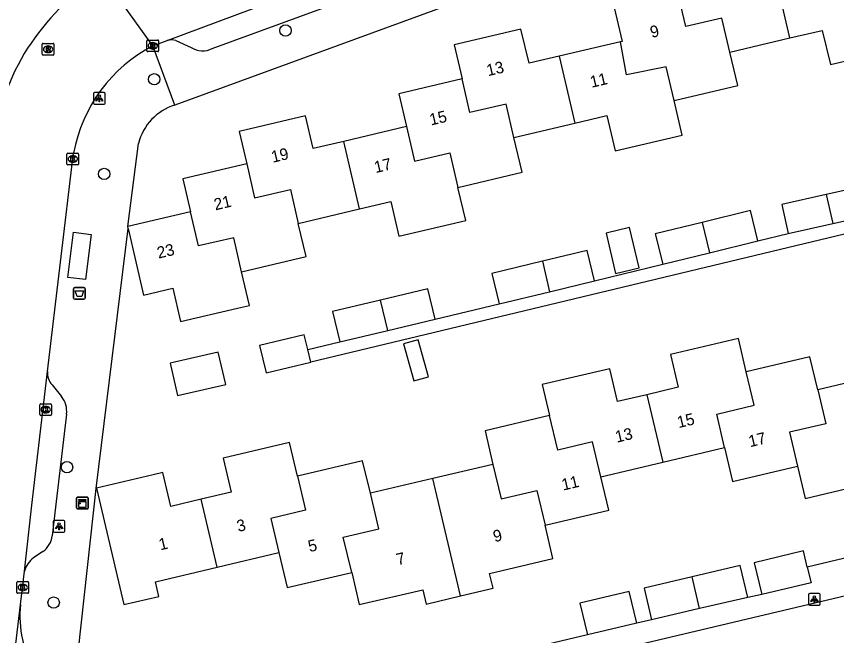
# Model space of a CAD drawing. Extents: x 158038 to 159242, y 380133 to 381214.
# Drawn here: x 159022.4 to 159092.8, y 380680.9 to 380734.1 of the extents above; entities that cross this region are included whole.
import ezdxf

# ---------------------------------------------------------------- set-up
doc = ezdxf.new("R2010")
doc.units = 0
for name, color, linetype in [('IMGEO_Afvalbak', 7, 'Continuous'), ('IMGEO_Boom', 7, 'Continuous'), ('IMGEO_Kast', 7, 'Continuous'), ('IMGEO_Kolk', 7, 'Continuous'), ('IMGEO_Lichtpunt', 7, 'Continuous'), ('IMGEO_Pand', 7, 'Continuous'), ('IMGEO_Pand_nummerreeks', 7, 'Continuous'), ('IMGEO_Rijbaan_lokaal_gesloten', 7, 'Continuous'), ('IMGEO_Rijbaan_lokaal_open', 7, 'Continuous'), ('IMGEO_Rioolput', 7, 'Continuous'), ('IMGEO_Voetpad_gesloten', 7, 'Continuous'), ('IMGEO_Voetpad_open', 7, 'Continuous')]:
    doc.layers.add(name, color=color, linetype=linetype)

msp = doc.modelspace()

# ---------------------------------------------------------------- linework, layer by layer
at = {"layer": 'IMGEO_Afvalbak'}
for p, q in [((159027.294, 380709.918), (159027.294, 380710.718)), ((159027.294, 380710.718), (159027.294, 380709.918)), ((159027.394, 380710.818), (159028.184, 380710.818)), ((159028.184, 380710.818), (159027.394, 380710.818)), ((159028.284, 380710.718), (159028.284, 380709.918)), ((159028.284, 380709.918), (159028.284, 380710.718)), ((159028.184, 380709.818), (159027.394, 380709.818)), ((159027.394, 380709.818), (159028.184, 380709.818))]:
    msp.add_line(p, q, dxfattribs=at)
msp.add_lwpolyline([(159027.437, 380710.532), (159028.141, 380710.532), (159027.992, 380710.062), (159027.586, 380710.062), (159027.437, 380710.532)], dxfattribs=at)
for centre, start, end in [((159027.394, 380710.718), 90, 180), ((159027.394, 380710.718), 90, 180), ((159028.184, 380710.718), 0, 90), ((159028.184, 380710.718), 360, 90), ((159027.394, 380709.918), 180, 270), ((159027.394, 380709.918), 180, 270), ((159028.184, 380709.918), 270, 0), ((159028.184, 380709.918), 270, 0)]:
    msp.add_arc(centre, 0.1, start, end, dxfattribs=at)
at = {"layer": 'IMGEO_Boom'}
for centre in [(159045.474, 380732.877), (159034.21, 380728.69), (159029.91, 380720.569), (159026.724, 380695.4), (159025.58, 380683.781)]:
    msp.add_circle(centre, 0.489, dxfattribs=at)
at = {"layer": 'IMGEO_Kast'}
for p, q in [((159027.624, 380692.828), (159028.465, 380692.828)), ((159028.465, 380692.828), (159027.624, 380692.828)), ((159027.549, 380691.903), (159027.549, 380692.744)), ((159027.549, 380692.744), (159027.549, 380691.903)), ((159028.549, 380692.753), (159028.549, 380691.912)), ((159028.549, 380691.912), (159028.549, 380692.753)), ((159028.474, 380691.828), (159027.633, 380691.828)), ((159027.633, 380691.828), (159028.474, 380691.828))]:
    msp.add_line(p, q, dxfattribs=at)
for points in [[(159027.744, 380692.618), (159028.344, 380692.618), (159028.344, 380692.533), (159027.744, 380692.533), (159027.744, 380692.618)], [(159027.744, 380692.443), (159028.344, 380692.443), (159028.344, 380691.954), (159027.744, 380691.954), (159027.744, 380692.443)]]:
    msp.add_lwpolyline(points, dxfattribs=at)
msp.add_circle((159027.828, 380692.292), 0.0377, dxfattribs=at)
for centre, start, end in [((159027.627, 380692.75), 92.4484, 184.28452), ((159027.627, 380692.75), 92.4484, 184.28452), ((159028.471, 380692.75), 2.4484, 94.28452), ((159028.471, 380692.75), 2.4484, 94.28452), ((159027.627, 380691.906), 182.4484, 274.28452), ((159027.627, 380691.906), 182.4484, 274.28452), ((159028.471, 380691.906), 272.4484, 4.28452), ((159028.471, 380691.906), 272.4484, 4.28452)]:
    msp.add_arc(centre, 0.0779, start, end, dxfattribs=at)
at = {"layer": 'IMGEO_Kolk'}
for p, q in [((159033.587, 380731.136), (159033.587, 380731.988)), ((159033.662, 380732.062), (159034.514, 380732.062)), ((159034.075, 380731.842), (159034.1, 380731.842)), ((159034.588, 380731.988), (159034.588, 380731.136)), ((159034.514, 380731.062), (159033.662, 380731.062)), ((159034.098, 380731.282), (159034.073, 380731.282)), ((159026.798, 380722.346), (159027.65, 380722.346)), ((159026.723, 380721.42), (159026.723, 380722.272)), ((159027.211, 380722.126), (159027.236, 380722.126)), ((159027.724, 380722.272), (159027.724, 380721.42)), ((159027.65, 380721.346), (159026.798, 380721.346)), ((159027.234, 380721.566), (159027.209, 380721.566)), ((159024.395, 380699.914), (159024.395, 380700.766)), ((159024.47, 380700.84), (159025.322, 380700.84)), ((159024.883, 380700.62), (159024.908, 380700.62)), ((159025.396, 380700.766), (159025.396, 380699.914)), ((159025.322, 380699.84), (159024.47, 380699.84)), ((159024.906, 380700.06), (159024.881, 380700.06)), ((159022.43, 380684.652), (159022.43, 380685.504)), ((159022.505, 380685.578), (159023.357, 380685.578)), ((159022.918, 380685.358), (159022.943, 380685.358)), ((159023.431, 380685.504), (159023.431, 380684.652)), ((159023.357, 380684.578), (159022.505, 380684.578)), ((159022.941, 380684.798), (159022.916, 380684.798))]:
    msp.add_line(p, q, dxfattribs=at)
for points in [[(159033.587, 380731.136), (159033.587, 380731.988)], [(159033.662, 380732.062), (159034.514, 380732.062)], [(159033.908, 380731.762), (159034.031, 380731.762), (159034.031, 380731.611), (159034.161, 380731.762), (159034.325, 380731.762), (159034.179, 380731.611), (159034.332, 380731.362), (159034.18, 380731.362), (159034.095, 380731.526), (159034.031, 380731.459), (159034.031, 380731.362), (159033.908, 380731.362), (159033.908, 380731.762)], [(159034.588, 380731.988), (159034.588, 380731.136)], [(159034.514, 380731.062), (159033.662, 380731.062)], [(159026.798, 380722.346), (159027.65, 380722.346)], [(159026.723, 380721.42), (159026.723, 380722.272)], [(159027.044, 380722.046), (159027.167, 380722.046), (159027.167, 380721.895), (159027.297, 380722.046), (159027.461, 380722.046), (159027.315, 380721.895), (159027.468, 380721.646), (159027.316, 380721.646), (159027.231, 380721.81), (159027.167, 380721.743), (159027.167, 380721.646), (159027.044, 380721.646), (159027.044, 380722.046)], [(159027.724, 380722.272), (159027.724, 380721.42)], [(159027.65, 380721.346), (159026.798, 380721.346)], [(159024.395, 380699.914), (159024.395, 380700.766)], [(159024.47, 380700.84), (159025.322, 380700.84)], [(159024.716, 380700.54), (159024.839, 380700.54), (159024.839, 380700.389), (159024.969, 380700.54), (159025.133, 380700.54), (159024.987, 380700.389), (159025.14, 380700.14), (159024.988, 380700.14), (159024.903, 380700.304), (159024.839, 380700.237), (159024.839, 380700.14), (159024.716, 380700.14), (159024.716, 380700.54)], [(159025.396, 380700.766), (159025.396, 380699.914)], [(159025.322, 380699.84), (159024.47, 380699.84)], [(159022.43, 380684.652), (159022.43, 380685.504)], [(159022.505, 380685.578), (159023.357, 380685.578)], [(159022.751, 380685.278), (159022.874, 380685.278), (159022.874, 380685.127), (159023.004, 380685.278), (159023.168, 380685.278), (159023.022, 380685.127), (159023.175, 380684.878), (159023.023, 380684.878), (159022.938, 380685.042), (159022.874, 380684.975), (159022.874, 380684.878), (159022.751, 380684.878), (159022.751, 380685.278)], [(159023.431, 380685.504), (159023.431, 380684.652)], [(159023.357, 380684.578), (159022.505, 380684.578)]]:
    msp.add_lwpolyline(points, dxfattribs=at)
for centre, start, end in [((159033.664, 380731.986), 91.55205, 178.44795), ((159033.664, 380731.986), 91.55205, 178.44795), ((159034.512, 380731.986), 1.55205, 88.44795), ((159034.512, 380731.986), 1.55205, 88.44795), ((159033.664, 380731.138), 181.55205, 268.44795), ((159033.664, 380731.138), 181.55205, 268.44795), ((159034.512, 380731.138), 271.55205, 358.44795), ((159034.512, 380731.138), 271.55205, 358.44795), ((159026.8, 380722.27), 91.55205, 178.44795), ((159026.8, 380722.27), 91.55205, 178.44795), ((159027.648, 380722.27), 1.55205, 88.44795), ((159027.648, 380722.27), 1.55205, 88.44795), ((159026.8, 380721.422), 181.55205, 268.44795), ((159026.8, 380721.422), 181.55205, 268.44795), ((159027.648, 380721.422), 271.55205, 358.44795), ((159027.648, 380721.422), 271.55205, 358.44795), ((159024.472, 380700.764), 91.55205, 178.44795), ((159024.472, 380700.764), 91.55205, 178.44795), ((159025.32, 380700.764), 1.55205, 88.44795), ((159025.32, 380700.764), 1.55205, 88.44795), ((159024.472, 380699.916), 181.55205, 268.44795), ((159024.472, 380699.916), 181.55205, 268.44795), ((159025.32, 380699.916), 271.55205, 358.44795), ((159025.32, 380699.916), 271.55205, 358.44795), ((159022.507, 380685.502), 91.55205, 178.44795), ((159022.507, 380685.502), 91.55205, 178.44795), ((159023.355, 380685.502), 1.55205, 88.44795), ((159023.355, 380685.502), 1.55205, 88.44795), ((159022.507, 380684.654), 181.55205, 268.44795), ((159022.507, 380684.654), 181.55205, 268.44795), ((159023.355, 380684.654), 271.55205, 358.44795), ((159023.355, 380684.654), 271.55205, 358.44795)]:
    msp.add_arc(centre, 0.0765, start, end, dxfattribs=at)
for centre, major_axis, ratio, start_param, end_param in [((159034.074, 380731.562), (-0.387, 0.002), 0.722429, 4.712389, 7.853982), ((159034.099, 380731.562), (-0.39, 0.002), 0.717154, 1.570796, 4.712389), ((159027.21, 380721.846), (-0.387, 0.002), 0.722429, 4.712389, 7.853982), ((159027.235, 380721.846), (-0.39, 0.002), 0.717154, 1.570796, 4.712389), ((159024.882, 380700.34), (-0.387, 0.002), 0.722429, 4.712389, 7.853982), ((159024.907, 380700.34), (-0.39, 0.002), 0.717154, 1.570796, 4.712389), ((159022.917, 380685.078), (-0.387, 0.002), 0.722429, 4.712389, 7.853982), ((159022.942, 380685.078), (-0.39, 0.002), 0.717154, 1.570796, 4.712389)]:
    msp.add_ellipse(centre, major_axis=major_axis, ratio=ratio, start_param=start_param, end_param=end_param, dxfattribs=at)
at = {"layer": 'IMGEO_Lichtpunt'}
for p, q in [((159029.001, 380727.45), (159029.001, 380726.643)), ((159029.001, 380727.45), (159029.001, 380726.643)), ((159029.903, 380727.545), (159029.095, 380727.545)), ((159029.903, 380727.545), (159029.095, 380727.545)), ((159029.997, 380726.643), (159029.997, 380727.45)), ((159029.997, 380726.643), (159029.997, 380727.45)), ((159029.095, 380726.549), (159029.903, 380726.549)), ((159029.095, 380726.549), (159029.903, 380726.549)), ((159025.552, 380690.731), (159025.552, 380689.924)), ((159025.552, 380690.731), (159025.552, 380689.924)), ((159026.454, 380690.826), (159025.646, 380690.826)), ((159026.454, 380690.826), (159025.646, 380690.826)), ((159026.548, 380689.924), (159026.548, 380690.731)), ((159026.548, 380689.924), (159026.548, 380690.731)), ((159025.646, 380689.83), (159026.454, 380689.83)), ((159025.646, 380689.83), (159026.454, 380689.83)), ((159090.355, 380684.473), (159090.355, 380683.666)), ((159090.355, 380684.473), (159090.355, 380683.666)), ((159091.257, 380684.568), (159090.449, 380684.568)), ((159091.257, 380684.568), (159090.449, 380684.568)), ((159091.351, 380683.666), (159091.351, 380684.473)), ((159091.351, 380683.666), (159091.351, 380684.473)), ((159090.449, 380683.572), (159091.257, 380683.572)), ((159090.449, 380683.572), (159091.257, 380683.572))]:
    msp.add_line(p, q, dxfattribs=at)
for points in [[(159029.375, 380727.114), (159029.414, 380727.086), (159029.226, 380726.824), (159029.188, 380726.851), (159029.375, 380727.114)], [(159029.477, 380727.066), (159029.524, 380727.066), (159029.524, 380726.744), (159029.477, 380726.744), (159029.477, 380727.066)], [(159029.587, 380727.086), (159029.625, 380727.113), (159029.812, 380726.851), (159029.773, 380726.823), (159029.587, 380727.086)], [(159025.926, 380690.395), (159025.965, 380690.367), (159025.777, 380690.105), (159025.739, 380690.132), (159025.926, 380690.395)], [(159026.028, 380690.347), (159026.075, 380690.347), (159026.075, 380690.025), (159026.028, 380690.025), (159026.028, 380690.347)], [(159026.138, 380690.367), (159026.176, 380690.394), (159026.363, 380690.132), (159026.324, 380690.104), (159026.138, 380690.367)], [(159090.729, 380684.137), (159090.768, 380684.109), (159090.58, 380683.847), (159090.542, 380683.874), (159090.729, 380684.137)], [(159090.831, 380684.089), (159090.878, 380684.089), (159090.878, 380683.767), (159090.831, 380683.767), (159090.831, 380684.089)], [(159090.941, 380684.109), (159090.979, 380684.136), (159091.166, 380683.874), (159091.127, 380683.846), (159090.941, 380684.109)]]:
    msp.add_lwpolyline(points, dxfattribs=at)
for centre in [(159029.5, 380727.248), (159026.051, 380690.529), (159090.854, 380684.271)]:
    msp.add_circle(centre, 0.0994, dxfattribs=at)
for centre, start, end in [((159029.095, 380727.45), 90, 180), ((159029.095, 380727.45), 90, 180), ((159029.903, 380727.45), 0, 90), ((159029.903, 380727.45), 0, 90), ((159029.095, 380726.643), 180, 270), ((159029.095, 380726.643), 180, 270), ((159029.903, 380726.643), 270, 0), ((159029.903, 380726.643), 270, 360), ((159025.646, 380690.731), 90, 180), ((159025.646, 380690.731), 90, 180), ((159026.454, 380690.731), 0, 90), ((159026.454, 380690.731), 0, 90), ((159025.646, 380689.924), 180, 270), ((159025.646, 380689.924), 180, 270), ((159026.454, 380689.924), 270, 0), ((159026.454, 380689.924), 270, 360), ((159090.449, 380684.473), 90, 180), ((159090.449, 380684.473), 90, 180), ((159091.257, 380684.473), 0, 90), ((159091.257, 380684.473), 0, 90), ((159090.449, 380683.666), 180, 270), ((159090.449, 380683.666), 180, 270), ((159091.257, 380683.666), 270, 0), ((159091.257, 380683.666), 270, 360)]:
    msp.add_arc(centre, 0.0946, start, end, dxfattribs=at)
at = {"layer": 'IMGEO_Pand'}
for points in [[(159088.748, 380732.234), (159087.405, 380738.022)], [(159079.138, 380736.135), (159073.664, 380734.844), (159074.348, 380731.944), (159074.202, 380731.91)], [(159083.598, 380731.019), (159082.921, 380733.937), (159079.815, 380733.217), (159079.138, 380736.135)], [(159088.748, 380732.234), (159091.528, 380732.89), (159092.219, 380729.96), (159093.096, 380730.167), (159097.962, 380731.315), (159097.28, 380734.208)], [(159068.96, 380730.673), (159066.366, 380730.061), (159065.675, 380732.989), (159059.944, 380731.637), (159060.632, 380728.723)], [(159083.598, 380731.019), (159088.748, 380732.234)], [(159074.202, 380731.91), (159068.96, 380730.673)], [(159078.809, 380726.859), (159078.135, 380729.763), (159074.723, 380729.069), (159074.202, 380731.91)], [(159078.809, 380726.859), (159084.275, 380728.149), (159083.598, 380731.019)], [(159068.96, 380730.673), (159070.294, 380724.921)], [(159060.632, 380728.723), (159055.201, 380727.442), (159055.864, 380724.633)], [(159065.065, 380723.688), (159064.398, 380726.565), (159061.299, 380725.846), (159060.632, 380728.723)], [(159070.294, 380724.921), (159073.048, 380725.571), (159073.761, 380722.551), (159079.506, 380723.907), (159078.809, 380726.859)], [(159050.476, 380723.362), (159047.849, 380722.742), (159047.185, 380725.555), (159041.487, 380724.211), (159042.141, 380721.439)], [(159055.864, 380724.633), (159050.476, 380723.362)], [(159055.864, 380724.633), (159056.551, 380721.67), (159059.579, 380722.373), (159060.266, 380719.41)], [(159065.065, 380723.688), (159070.294, 380724.921)], [(159051.821, 380717.564), (159050.476, 380723.362)], [(159060.266, 380719.41), (159065.769, 380720.708), (159065.065, 380723.688)], [(159042.141, 380721.439), (159036.656, 380720.145), (159037.323, 380717.315)], [(159042.141, 380721.439), (159042.817, 380718.525), (159045.887, 380719.238), (159046.563, 380716.324)], [(159096.705, 380717.263), (159096.155, 380719.746), (159091.866, 380718.796)], [(159051.821, 380717.564), (159054.502, 380718.197), (159055.205, 380715.226), (159060.935, 380716.578), (159060.266, 380719.41)], [(159091.866, 380718.796), (159088.057, 380717.951), (159088.608, 380715.468)], [(159091.866, 380718.796), (159092.441, 380716.318)], [(159046.563, 380716.324), (159051.821, 380717.564)], [(159086.004, 380714.828), (159085.364, 380717.432), (159081.215, 380716.412)], [(159037.323, 380717.315), (159031.937, 380716.043)], [(159041.707, 380712.166), (159041.028, 380715.092), (159038.002, 380714.389), (159037.323, 380717.315)], [(159092.441, 380716.318), (159096.705, 380717.263)], [(159031.974, 380715.883), (159031.937, 380716.043)], [(159041.707, 380712.166), (159047.236, 380713.471), (159046.563, 380716.324)], [(159081.215, 380716.412), (159077.2, 380715.426), (159077.839, 380712.822)], [(159081.215, 380716.412), (159081.837, 380713.804)], [(159088.608, 380715.468), (159092.441, 380716.318)], [(159031.974, 380715.883), (159033.3, 380710.16), (159035.801, 380710.752), (159036.476, 380707.893), (159041.343, 380709.042), (159042.387, 380709.288), (159041.707, 380712.166)], [(159072.971, 380715.485), (159073.796, 380712.03), (159075.824, 380712.515), (159074.999, 380715.969), (159072.971, 380715.485)], [(159081.837, 380713.804), (159086.004, 380714.828)], [(159071.987, 380711.384), (159071.364, 380713.992), (159067.526, 380713.075)], [(159077.839, 380712.822), (159081.837, 380713.804)], [(159067.526, 380713.075), (159063.186, 380712.037), (159063.81, 380709.429)], [(159067.526, 380713.075), (159068.132, 380710.463)], [(159068.132, 380710.463), (159071.987, 380711.384)], [(159058.3, 380708.104), (159057.677, 380710.712), (159053.635, 380709.745)], [(159063.81, 380709.429), (159068.132, 380710.463)], [(159053.635, 380709.745), (159049.499, 380708.757), (159050.123, 380706.149)], [(159054.24, 380707.134), (159053.635, 380709.745)], [(159054.24, 380707.134), (159058.3, 380708.104)], [(159050.123, 380706.149), (159054.24, 380707.134)], [(159047.378, 380705.489), (159047.07, 380706.773), (159043.237, 380705.853), (159043.802, 380703.497), (159047.636, 380704.417)], [(159055.602, 380705.975), (159056.497, 380702.807), (159057.755, 380703.163), (159056.861, 380706.33), (159055.602, 380705.975)], [(159085.009, 380703.58), (159084.335, 380706.438), (159078.507, 380705.063), (159079.168, 380702.26), (159076.479, 380701.625)], [(159047.636, 380704.417), (159047.378, 380705.489)], [(159036.212, 380701.543), (159040.342, 380702.49), (159039.704, 380705.268), (159035.575, 380704.32), (159036.212, 380701.543)], [(159091.135, 380702.035), (159090.467, 380704.868), (159085.009, 380703.58)], [(159076.479, 380701.625), (159073.953, 380701.029), (159073.286, 380703.855), (159067.495, 380702.489), (159068.121, 380699.838)], [(159083.149, 380697.093), (159082.473, 380699.958), (159085.685, 380700.715), (159085.009, 380703.58)], [(159096.335, 380703.262), (159091.135, 380702.035)], [(159091.135, 380702.035), (159091.821, 380699.127), (159088.718, 380698.395), (159089.405, 380695.487)], [(159076.479, 380701.625), (159077.844, 380695.841)], [(159068.121, 380699.838), (159062.591, 380698.534), (159063.273, 380695.644)], [(159072.527, 380694.587), (159071.824, 380697.566), (159068.825, 380696.858), (159068.121, 380699.838)], [(159046.502, 380694.628), (159045.823, 380697.507), (159040.124, 380696.162), (159040.809, 380693.26), (159038.234, 380692.652)], [(159077.844, 380695.841), (159083.149, 380697.093)], [(159083.149, 380697.093), (159083.838, 380694.173), (159089.405, 380695.487)], [(159052.751, 380693.162), (159052.093, 380695.947), (159046.502, 380694.628)], [(159063.273, 380695.644), (159058.114, 380694.427)], [(159063.273, 380695.644), (159063.973, 380692.676), (159067.042, 380693.401), (159067.742, 380690.433)], [(159072.527, 380694.587), (159077.844, 380695.841)], [(159038.234, 380692.652), (159035.645, 380692.041), (159034.962, 380694.935), (159034.123, 380694.737), (159029.256, 380693.589), (159031.611, 380683.609), (159034.612, 380684.317), (159034.315, 380685.573), (159039.609, 380686.822)], [(159089.405, 380695.487), (159090.058, 380692.722), (159095.457, 380693.995), (159095.783, 380692.613), (159098.686, 380693.298)], [(159046.502, 380694.628), (159047.192, 380691.701), (159044.222, 380691), (159044.913, 380688.073)], [(159058.114, 380694.427), (159052.751, 380693.162)], [(159060.491, 380684.353), (159058.114, 380694.427)], [(159067.742, 380690.433), (159073.203, 380691.721), (159072.527, 380694.587)], [(159051.15, 380686.368), (159050.433, 380689.407), (159053.469, 380690.124), (159052.751, 380693.162)], [(159039.609, 380686.822), (159038.234, 380692.652)], [(159060.491, 380684.353), (159063.278, 380685.011), (159062.979, 380686.276), (159068.42, 380687.56), (159067.742, 380690.433)], [(159039.609, 380686.822), (159044.913, 380688.073)], [(159044.913, 380688.073), (159045.623, 380685.064), (159051.15, 380686.368)], [(159090.24, 380686.83), (159089.912, 380688.211), (159085.679, 380687.204), (159086.327, 380684.48)], [(159085.133, 380684.23), (159084.495, 380686.956), (159080.366, 380685.989)], [(159090.24, 380686.83), (159090.56, 380685.487), (159086.327, 380684.48)], [(159051.15, 380686.368), (159051.802, 380683.604), (159057.254, 380684.89), (159057.544, 380683.658), (159060.491, 380684.353)], [(159080.366, 380685.989), (159076.237, 380685.023), (159076.876, 380682.296)], [(159081.004, 380683.263), (159080.366, 380685.989)], [(159075.621, 380682.014), (159074.971, 380684.737), (159070.738, 380683.727), (159071.387, 380681.004)], [(159085.133, 380684.23), (159081.004, 380683.263)], [(159081.004, 380683.263), (159076.876, 380682.296)], [(159075.621, 380682.014), (159071.387, 380681.004)]]:
    msp.add_lwpolyline(points, dxfattribs=at)
at = {"layer": 'IMGEO_Rijbaan_lokaal_gesloten'}
for points in [[(159035.318, 380732.025), (159050.125, 380737.572), (159070.201, 380744.881), (159077.548, 380747.495), (159083.24, 380749.573), (159084.052, 380750), (159093.22, 380754.824)], [(159034.09, 380731.565), (159029.836, 380737.498)], [(159034.09, 380731.565), (159035.318, 380732.025)], [(159025.055, 380703.61), (159027.295, 380722.365)], [(159023.079, 380686.48), (159023.719, 380692.133), (159025.055, 380703.61)], [(159022.729, 380683.619), (159023.079, 380686.48)], [(159020.042, 380661.25), (159022.729, 380683.619)]]:
    msp.add_lwpolyline(points, dxfattribs=at)
for centre, radius, start, end in [((159039.971, 380720.782), 19.698, 123.70584, 174.54677), ((159040.129, 380719.995), 13.051, 117.5627, 169.53912)]:
    msp.add_arc(centre, radius, start, end, dxfattribs=at)
at = {"layer": 'IMGEO_Rijbaan_lokaal_open'}
msp.add_lwpolyline([(159052.436, 380674.355), (159054.94, 380674.935), (159054.871, 380675.236), (159100.061, 380685.929)], dxfattribs=at)
msp.add_arc((159031.728, 380682.662), 9.05, 173.93231, 212.16127, dxfattribs=at)
at = {"layer": 'IMGEO_Rioolput'}
for p, q in [((159024.605, 380730.844), (159024.605, 380731.696)), ((159024.68, 380731.77), (159025.532, 380731.77)), ((159025.093, 380731.55), (159025.118, 380731.55)), ((159025.606, 380731.696), (159025.606, 380730.844)), ((159025.532, 380730.77), (159024.68, 380730.77)), ((159025.116, 380730.99), (159025.091, 380730.99))]:
    msp.add_line(p, q, dxfattribs=at)
for points in [[(159024.605, 380730.844), (159024.605, 380731.696)], [(159024.68, 380731.77), (159025.532, 380731.77)], [(159025.194, 380731.468), (159024.942, 380731.47), (159024.942, 380731.07)], [(159025.606, 380731.696), (159025.606, 380730.844)], [(159025.532, 380730.77), (159024.68, 380730.77)], [(159024.942, 380731.07), (159025.066, 380731.07), (159025.066, 380731.232), (159025.077, 380731.232)], [(159025.12, 380731.389), (159025.066, 380731.389), (159025.066, 380731.308)], [(159025.066, 380731.308), (159025.118, 380731.308)], [(159025.124, 380731.203), (159025.195, 380731.07), (159025.335, 380731.07), (159025.27, 380731.196)]]:
    msp.add_lwpolyline(points, dxfattribs=at)
for centre, radius, start, end in [((159024.682, 380731.694), 0.0765, 91.55205, 178.44795), ((159024.682, 380731.694), 0.0765, 91.55205, 178.44795), ((159025.193, 380731.358), 0.109, 350.36119, 89.41601), ((159025.53, 380731.694), 0.0765, 1.55205, 88.44795), ((159025.53, 380731.694), 0.0765, 1.55205, 88.44795), ((159024.682, 380730.846), 0.0765, 181.55205, 268.44795), ((159024.682, 380730.846), 0.0765, 181.55205, 268.44795), ((159025.076, 380731.179), 0.0533, 26.02933, 88.69889), ((159025.102, 380731.497), 0.19, 274.7715, 282.96867), ((159025.126, 380731.293), 0.0964, 77.00612, 93.18647), ((159025.14, 380731.35), 0.0378, 276.66336, 79.67722), ((159025.191, 380731.358), 0.112, 277.58423, 350.98172), ((159025.175, 380731.143), 0.108, 29.51342, 73.79051), ((159025.53, 380730.846), 0.0765, 271.55205, 358.44795), ((159025.53, 380730.846), 0.0765, 271.55205, 358.44795)]:
    msp.add_arc(centre, radius, start, end, dxfattribs=at)
for centre, major_axis, ratio, start_param, end_param in [((159025.092, 380731.27), (-0.387, 0.002), 0.722429, 4.712389, 7.853982), ((159025.117, 380731.27), (-0.39, 0.002), 0.717154, 1.570796, 4.712389)]:
    msp.add_ellipse(centre, major_axis=major_axis, ratio=ratio, start_param=start_param, end_param=end_param, dxfattribs=at)
at = {"layer": 'IMGEO_Voetpad_gesloten'}
msp.add_lwpolyline([(159026.805, 380711.684), (159027.288, 380715.572), (159028.807, 380715.383), (159028.324, 380711.495), (159026.805, 380711.684)], dxfattribs=at)
at = {"layer": 'IMGEO_Voetpad_open'}
for points in [[(159107.509, 380752.634), (159100.307, 380750), (159035.982, 380726.475)], [(159039.186, 380731.341), (159076.79, 380745.09), (159086.221, 380748.529), (159088.375, 380749.438), (159089.437, 380750)], [(159035.982, 380726.475), (159034.09, 380731.565)], [(159036.075, 380732.007), (159037.384, 380731.413)], [(159141.479, 380726.929), (159047.636, 380704.417)], [(159031.937, 380716.043), (159032.865, 380723.192)], [(159027.699, 380679.756), (159029.22, 380693.578), (159031.974, 380715.883)], [(159086.004, 380714.828), (159088.608, 380715.468)], [(159071.987, 380711.384), (159077.839, 380712.822)], [(159058.3, 380708.104), (159063.81, 380709.429)], [(159047.378, 380705.489), (159050.123, 380706.149)], [(159025.448, 380702.46), (159026.254, 380701.47)], [(159026.681, 380699.964), (159025.726, 380691.96), (159025.466, 380689.511)], [(159109.428, 380691.404), (159090.24, 380686.83)], [(159024.66, 380688.167), (159023.845, 380687.635)], [(159086.327, 380684.48), (159085.133, 380684.23)], [(159076.876, 380682.296), (159075.621, 380682.014)], [(159071.387, 380681.004), (159066.206, 380679.792)]]:
    msp.add_lwpolyline(points, dxfattribs=at)
for centre, radius, start, end in [((159035.663, 380730.609), 1.458, 73.58522, 103.69053), ((159038.344, 380732.855), 1.732, 236.34305, 299.08081), ((159037.299, 380722.103), 4.566, 106.76788, 166.20367), ((159026.65, 380703.513), 1.598, 176.52254, 221.21207), ((159024.747, 380700.229), 1.952, 352.18889, 39.47063), ((159023.52, 380689.764), 1.962, 305.5092, 352.58837), ((159025.152, 380685.936), 2.144, 127.58605, 165.309)]:
    msp.add_arc(centre, radius, start, end, dxfattribs=at)

# ---------------------------------------------------------------- texts
at = {"layer": 'IMGEO_Pand_nummerreeks'}
for s, rotation, p in [('9', 13.27027, (159076.886, 380732.234)), ('13', 13.27395, (159062.846, 380728.952)), ('11', 13.27372, (159071.729, 380727.957)), ('15', 13.27168, (159057.95, 380724.721)), ('19', 13.2719, (159044.373, 380721.522)), ('17', 13.27518, (159053.204, 380720.636)), ('21', 13.27428, (159039.455, 380717.436)), ('23', 13.28794, (159034.577, 380713.296)), ('15', 13.27479, (159079.199, 380698.751)), ('13', 13.27479, (159073.888, 380697.498)), ('17', 13.28067, (159085.326, 380697.113)), ('11', 13.27093, (159069.289, 380693.388)), ('3', 13.27306, (159041.417, 380689.838)), ('9', 13.39032, (159063.414, 380688.958)), ('1', 13.27577, (159034.726, 380688.259)), ('5', 13.27518, (159047.54, 380688.106)), ('7', 13.39032, (159055.105, 380686.98))]:
    msp.add_text(s, height=1, rotation=rotation, dxfattribs=at).set_placement(p)

doc.saveas('drawing.dxf')
